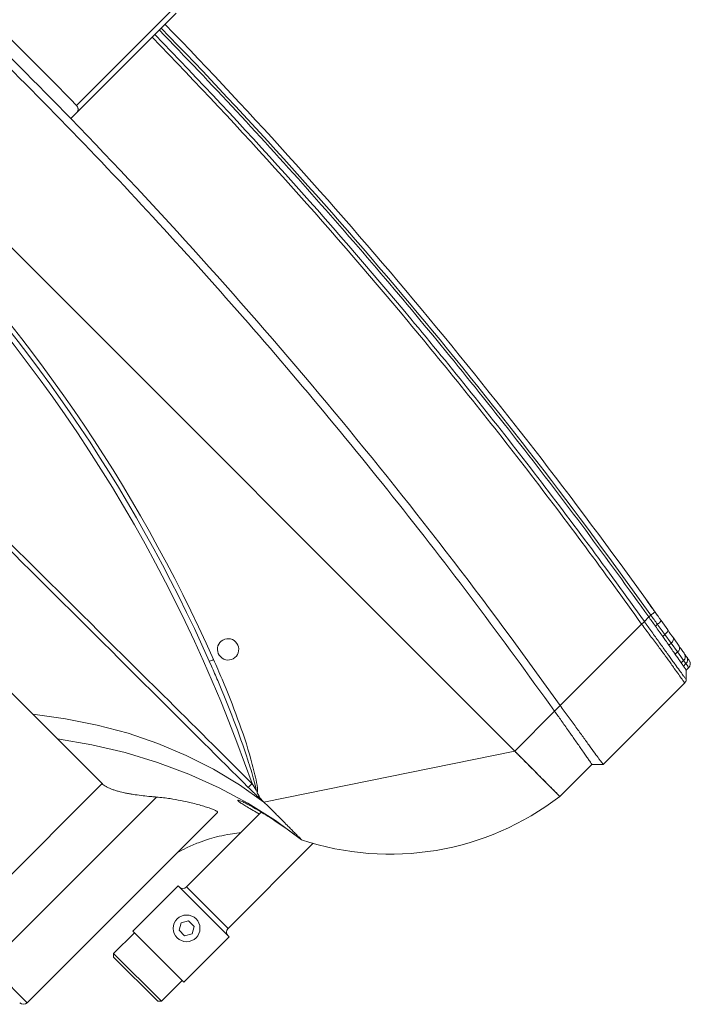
# Model space of a CAD drawing. Header units: millimetres. Extents: x -96593 to 66336, y -23969 to 7139.
# Tile 590 of 656: x 1904 to 1925, y 6258 to 6290. Entities that reach past the tile are written whole.
import ezdxf

# ---------------------------------------------------------------- set-up
doc = ezdxf.new("R2010")
doc.units = ezdxf.units.MM

# ---------------------------------------------------------------- blocks, each defined once
blk = doc.blocks.new('W_Gorny')
at = {"color": 7, "linetype": 'Continuous', "lineweight": 13}
for p, q in [((120.254, 222.224), (120.254, 212.138)), ((122.281, 222.224), (120.254, 222.224)), ((122.281, 213.337), (122.281, 222.224)), ((124.08, 222.224), (124.08, 214.424)), ((116.831, 218.724), (116.731, 218.624)), ((116.831, 218.724), (119.171, 218.724)), ((119.271, 218.624), (119.171, 218.724)), ((116.731, 218.624), (116.731, 217.524)), ((119.271, 218.624), (116.731, 218.624)), ((119.271, 217.524), (119.271, 218.624)), ((116.651, 217.524), (116.651, 215.124)), ((119.351, 217.524), (116.651, 217.524)), ((119.351, 215.124), (119.351, 217.524)), ((117.857, 216.274), (117.713, 216.024)), ((118.146, 216.274), (117.857, 216.274)), ((118.29, 216.024), (118.146, 216.274)), ((117.713, 216.024), (117.857, 215.774)), ((117.857, 215.774), (118.146, 215.774)), ((118.146, 215.774), (118.29, 216.024)), ((119.351, 215.124), (116.651, 215.124)), ((116.901, 214.924), (116.901, 210.404)), ((119.101, 214.924), (116.901, 214.924)), ((119.101, 210.962), (119.101, 214.924)), ((124.08, 214.424), (126.454, 214.424)), ((126.454, 214.424), (127.759, 214.424)), ((143.801, 214.424), (127.759, 214.424)), ((114.001, 202.624), (119.301, 210.624)), ((119.301, 210.624), (119.408, 210.624)), ((124.298, 208.408), (124.488, 208.333)), ((124.223, 207.917), (124.379, 207.917)), ((111.601, 200.924), (111.601, 202.624)), ((111.601, 202.624), (114.001, 202.624)), ((114.001, 202.624), (114.001, 200.505)), ((176.601, 202.624), (114.001, 202.624)), ((111.301, 200.624), (111.601, 200.924)), ((111.301, 196.307), (111.301, 200.624)), ((114.001, 200.505), (114.001, 200.205)), ((114.001, 200.205), (114.001, 195.89)), ((142.551, 197.316), (142.551, 197.616)), ((142.551, 192.024), (142.551, 197.316)), ((142.751, 197.113), (142.751, 192.024)), ((111.601, 195.924), (111.36, 196.166)), ((111.601, 195.791), (111.601, 195.924)), ((111.782, 195.892), (111.782, 195.762)), ((111.932, 195.737), (111.932, 195.865)), ((112.315, 195.797), (112.315, 195.675)), ((114.001, 195.889), (114.001, 195.89)), ((111.782, 195.762), (111.932, 195.737)), ((112.315, 195.675), (112.723, 195.609)), ((112.795, 195.412), (112.42, 195.478)), ((112.723, 195.609), (112.723, 195.725)), ((112.723, 195.609), (113.116, 195.546)), ((113.116, 195.656), (113.116, 195.546)), ((113.584, 195.473), (113.584, 195.576)), ((114.001, 195.746), (114.001, 195.505)), ((114.001, 195.505), (114.001, 195.408)), ((113.585, 195.276), (113.156, 195.349))]:
    blk.add_line(p, q, dxfattribs=at)
at = {"color": 7, "linetype": 'Continuous', "lineweight": 13, "flags": 128}
for points in [[(126.454, 214.424), (125.388, 213.67), (124.294, 212.992), (123.174, 212.393), (122.031, 211.874), (120.869, 211.436), (119.691, 211.081), (118.501, 210.81), (117.301, 210.624)], [(127.759, 214.424), (126.774, 213.674), (125.763, 212.999), (124.728, 212.401), (123.672, 211.882), (122.599, 211.444), (121.51, 211.088), (120.41, 210.814), (119.301, 210.624)], [(120.105, 210.649), (120.105, 210.64), (120.105, 210.626), (120.105, 210.606), (120.105, 210.582), (120.106, 210.553), (120.106, 210.521), (120.106, 210.486), (120.106, 210.451)], [(112.795, 195.412), (112.76, 195.432), (112.734, 195.476), (112.721, 195.538), (112.723, 195.609)], [(113.156, 195.349), (113.132, 195.368), (113.116, 195.411), (113.111, 195.474), (113.116, 195.546)], [(113.968, 195.211), (113.969, 195.215), (113.971, 195.226), (113.974, 195.244), (113.978, 195.269), (113.983, 195.299), (113.989, 195.333), (113.995, 195.37), (114.001, 195.408)]]:
    blk.add_lwpolyline(points, dxfattribs=at)
at = {"color": 7, "linetype": 'Continuous', "lineweight": 13}
blk.add_circle((118.001, 216.024), 0.5, dxfattribs=at)
for centre, radius, start, end in [((120.454, 222.224), 0.2, 90, 180), ((116.701, 214.924), 0.2, 0, 90), ((119.301, 214.924), 0.2, 90, 180), ((121.951, 201.281), 10.437, 116.458, 172.6023), ((145.301, 262.47), 57.8, 244.15669, 295.84331), ((125.081, 207.964), 0.699, 148.0914, 162.1043), ((145.301, 262.47), 58, 248.97043, 291.02957), ((145.301, 262.502), 58.2, 248.97043, 291.02957), ((124.301, 207.524), 0.4, 101.2547, 78.7453), ((145.301, 386.596), 189.5, 269.22898, 270.77102), ((111.801, 195.791), 0.2, 180, 259.7795), ((111.971, 195.75), 0.19, 176.5671, 257.9252), ((112.113, 195.717), 0.182, 173.744, 256.0308), ((112.48, 195.637), 0.17, 166.9812, 249.4945), ((113.878, 195.376), 0.31, 161.7878, 198.9242), ((145.301, 381.596), 188.8, 260.45722, 269.16542), ((145.301, 381.596), 189, 260.45722, 269.1663)]:
    blk.add_arc(centre, radius, start, end, dxfattribs=at)
for points, knots in [([(120.254, 214.27), (120.218, 214.144), (120.136, 213.86), (119.97, 213.453), (119.78, 213.063), (119.577, 212.706), (119.365, 212.389), (119.202, 212.167), (119.115, 212.064), (119.101, 212.048)], [0, 0, 0, 0, 0.156474, 0.351114, 0.522284, 0.671778, 0.839931, 0.975214, 1, 1, 1, 1]), ([(124.08, 214.424), (124.027, 214.424), (123.967, 214.416), (123.884, 214.394), (123.867, 214.389), (123.832, 214.378), (123.814, 214.372), (123.759, 214.353), (123.722, 214.338), (123.647, 214.305), (123.608, 214.286), (123.53, 214.247), (123.49, 214.225), (123.37, 214.157), (123.29, 214.108), (123.17, 214.028), (123.129, 214.001), (123.049, 213.944), (123.009, 213.915), (122.889, 213.828), (122.811, 213.768), (122.656, 213.647), (122.58, 213.586), (122.466, 213.493), (122.429, 213.461), (122.354, 213.399), (122.317, 213.368), (122.281, 213.337)], [0, 0, 0, 0, 0.125, 0.125, 0.15625, 0.15625, 0.1875, 0.1875, 0.25, 0.25, 0.3125, 0.3125, 0.375, 0.375, 0.5, 0.5, 0.5625, 0.5625, 0.625, 0.625, 0.75, 0.75, 0.875, 0.875, 0.9375, 0.9375, 1, 1, 1, 1]), ([(122.281, 213.337), (122.148, 213.229), (121.913, 213.038), (121.546, 212.785), (121.245, 212.593), (120.988, 212.441), (120.777, 212.325), (120.589, 212.228), (120.44, 212.161), (120.335, 212.122), (120.276, 212.113), (120.252, 212.12), (120.256, 212.135), (120.257, 212.138)], [0, 0, 0, 0, 0.1626599, 0.2878428, 0.4128755, 0.500543, 0.5881442, 0.676435, 0.7646341, 0.8406696, 0.9166676, 0.9835114, 1, 1, 1, 1]), ([(119.986, 211.229), (119.957, 211.216), (119.898, 211.19), (119.742, 211.136), (119.537, 211.074), (119.286, 211.006), (118.993, 210.934), (118.67, 210.862), (118.321, 210.791), (117.972, 210.728), (117.627, 210.671), (117.413, 210.64), (117.304, 210.625)], [0, 0, 0, 0, 0.090827, 0.190696, 0.289998, 0.392058, 0.493915, 0.598701, 0.701432, 0.807226, 0.902357, 1, 1, 1, 1]), ([(119.101, 211.062), (119.192, 211.087), (119.383, 211.14), (119.621, 211.203), (119.811, 211.247), (119.922, 211.271), (119.947, 211.272), (119.948, 211.272)], [0, 0, 0, 0, 0.23565, 0.496417, 0.738597, 0.988341, 1, 1, 1, 1]), ([(119.948, 211.272), (119.983, 211.276), (120.046, 211.283), (120.046, 211.264), (120.025, 211.245), (119.988, 211.23), (119.986, 211.229)], [0, 0, 0, 0, 0.367171, 0.6693, 0.980364, 1, 1, 1, 1]), ([(117.387, 210.624), (117.406, 210.624), (117.456, 210.624), (117.521, 210.624), (117.562, 210.624)], [0.1863836, 0.1863836, 0.1863836, 0.1863836, 0.25, 0.3286954, 0.3286954, 0.3286954, 0.3286954]), ([(117.723, 210.624), (117.774, 210.624), (117.883, 210.624), (118.008, 210.624), (118.073, 210.624)], [0.4211761, 0.4211761, 0.4211761, 0.4211761, 0.5, 0.5788239, 0.5788239, 0.5788239, 0.5788239]), ([(118.314, 210.624), (118.386, 210.624), (118.52, 210.624), (118.66, 210.624), (118.724, 210.624)], [0.6713046, 0.6713046, 0.6713046, 0.6713046, 0.75, 0.8136164, 0.8136164, 0.8136164, 0.8136164]), ([(119.408, 210.624), (119.432, 210.627), (119.458, 210.629), (119.512, 210.633), (119.539, 210.635), (119.596, 210.638), (119.625, 210.639), (119.684, 210.641), (119.714, 210.642), (119.803, 210.645), (119.863, 210.646), (119.984, 210.648), (120.044, 210.649), (120.105, 210.649)], [0, 0, 0, 0, 0.125, 0.125, 0.25, 0.25, 0.375, 0.375, 0.5, 0.5, 0.75, 0.75, 1, 1, 1, 1]), ([(119.721, 210.554), (119.633, 210.585), (119.53, 210.621), (119.422, 210.624), (119.408, 210.624)], [0, 0, 0, 0, 0.862276, 1, 1, 1, 1]), ([(124.416, 208.179), (124.168, 208.276), (123.424, 208.568), (122.202, 209.098), (121.004, 209.691), (120.211, 210.17), (119.846, 210.408), (119.741, 210.531), (119.721, 210.554)], [0, 0, 0, 0, 0.1510263, 0.4536833, 0.7561941, 0.9072997, 0.98295, 1, 1, 1, 1]), ([(119.821, 210.511), (119.82, 210.511), (119.818, 210.512), (119.802, 210.519), (119.769, 210.533), (119.738, 210.546), (119.721, 210.554)], [0, 0, 0, 0, 0.009446, 0.064272, 0.483962, 1, 1, 1, 1]), ([(120.105, 210.649), (121.673, 210.651), (127.795, 210.66), (135.694, 210.686), (142.024, 210.682), (143.801, 210.681)], [0, 0, 0, 0, 0.198524, 0.775011, 1, 1, 1, 1]), ([(119.821, 210.511), (119.928, 210.443), (120.26, 210.235), (121.08, 209.812), (122.276, 209.239), (123.436, 208.746), (124.114, 208.48), (124.298, 208.408)], [0, 0, 0, 0, 0.0769784, 0.2371484, 0.5588576, 0.8806243, 1, 1, 1, 1]), ([(143.801, 210.541), (142.025, 210.535), (135.694, 210.516), (127.796, 210.464), (121.674, 210.453), (120.106, 210.451)], [0, 0, 0, 0, 0.224954, 0.801465, 1, 1, 1, 1]), ([(114.001, 202.624), (113.986, 202.624), (113.954, 202.624), (113.907, 202.624), (113.86, 202.624), (113.813, 202.624), (113.766, 202.624), (113.719, 202.624), (113.673, 202.624), (113.626, 202.624), (113.58, 202.624), (113.471, 202.624), (113.303, 202.624), (113.081, 202.624), (112.868, 202.624), (112.599, 202.624), (112.293, 202.624), (112.043, 202.624), (111.881, 202.624), (111.78, 202.624), (111.701, 202.624), (111.655, 202.624), (111.63, 202.624), (111.617, 202.624), (111.608, 202.624), (111.602, 202.624), (111.602, 202.624), (111.601, 202.624)], [0, 0, 0, 0, 0.012521, 0.025026, 0.03752, 0.050008, 0.062494, 0.074984, 0.087481, 0.099992, 0.112521, 0.125072, 0.187649, 0.250099, 0.312511, 0.375131, 0.500003, 0.624875, 0.68748, 0.749907, 0.812342, 0.874933, 0.900008, 0.925013, 0.949988, 0.97497, 1, 1, 1, 1]), ([(111.301, 200.624), (111.326, 200.624), (111.46, 200.607), (111.812, 200.553), (112.149, 200.499), (112.556, 200.434), (113.006, 200.362), (113.497, 200.284), (113.831, 200.232), (114.001, 200.205)], [0, 0, 0, 0, 0.25, 0.375, 0.5, 0.625, 0.75, 0.875, 1, 1, 1, 1]), ([(111.601, 200.924), (111.601, 200.924), (111.605, 200.924), (111.621, 200.921), (111.632, 200.919), (111.678, 200.911), (111.722, 200.903), (111.782, 200.892)], [0, 0, 0, 0, 0.25, 0.25, 0.5, 0.5, 1, 1, 1, 1]), ([(111.932, 200.865), (111.958, 200.86), (111.986, 200.855), (112.045, 200.845), (112.076, 200.839), (112.172, 200.822), (112.241, 200.81), (112.315, 200.797)], [0, 0, 0, 0, 0.25, 0.25, 0.5, 0.5, 1, 1, 1, 1]), ([(112.315, 200.797), (112.377, 200.785), (112.442, 200.774), (112.578, 200.75), (112.649, 200.737), (112.723, 200.725)], [0, 0, 0, 0, 0.5, 0.5, 1, 1, 1, 1]), ([(114.001, 200.505), (113.931, 200.517), (113.861, 200.529), (113.722, 200.553), (113.653, 200.564), (113.584, 200.576)], [0, 0, 0, 0, 0.5, 0.5, 1, 1, 1, 1]), ([(114.001, 200.505), (115.66, 200.24), (118.977, 199.709), (123.974, 199.082), (128.981, 198.579), (133.997, 198.212), (139.019, 197.978), (144.045, 197.878), (148.931, 197.91), (153.676, 198.063), (158.278, 198.323), (162.874, 198.695), (167.462, 199.182), (172.041, 199.773), (175.081, 200.261), (176.601, 200.505)], [0, 0, 0, 0, 0.080142, 0.160209, 0.240216, 0.320178, 0.400109, 0.480022, 0.559931, 0.633191, 0.70647, 0.77978, 0.853131, 0.926534, 1, 1, 1, 1]), ([(142.551, 197.316), (142.551, 197.293), (142.555, 197.271), (142.57, 197.227), (142.582, 197.206), (142.607, 197.176), (142.616, 197.167), (142.637, 197.15), (142.649, 197.142), (142.675, 197.129), (142.689, 197.123), (142.719, 197.115), (142.735, 197.113), (142.751, 197.113)], [0, 0, 0, 0, 0.25, 0.25, 0.5, 0.5, 0.625, 0.625, 0.75, 0.75, 0.875, 0.875, 1, 1, 1, 1]), ([(111.301, 196.307), (111.301, 196.307), (111.301, 196.307), (111.355, 196.297), (111.471, 196.276), (111.672, 196.242), (111.917, 196.201), (112.206, 196.154), (112.534, 196.103), (112.971, 196.037), (113.464, 195.965), (113.822, 195.914), (114.001, 195.889)], [0, 0, 0, 0, 0.000001, 0.096623, 0.193262, 0.312002, 0.430754, 0.502751, 0.620722, 0.738672, 0.869357, 1, 1, 1, 1]), ([(111.36, 196.166), (111.355, 196.171), (111.335, 196.193), (111.308, 196.24), (111.304, 196.285), (111.301, 196.307)], [0, 0, 0, 0, 0.141092, 0.570547, 1, 1, 1, 1]), ([(114.001, 195.747), (113.962, 195.753), (113.764, 195.785), (113.41, 195.843), (112.959, 195.918), (112.543, 195.987), (112.221, 196.039), (111.939, 196.085), (111.702, 196.121), (111.512, 196.149), (111.404, 196.164), (111.36, 196.166), (111.36, 196.166), (111.36, 196.166)], [0, 0, 0, 0, 0.028999, 0.147117, 0.265258, 0.383331, 0.501422, 0.573421, 0.691821, 0.810211, 0.90511, 0.999999, 1, 1, 1, 1]), ([(111.601, 195.924), (111.611, 195.923), (111.629, 195.919), (111.735, 195.9), (111.782, 195.892)], [0, 0, 0, 0, 0.560607, 1, 1, 1, 1]), ([(111.601, 195.791), (111.601, 195.791), (111.601, 195.791), (111.62, 195.788), (111.689, 195.777), (111.757, 195.766), (111.782, 195.762)], [0, 0, 0, 0, 0.000006, 0.384237, 0.777683, 1, 1, 1, 1]), ([(111.932, 195.865), (111.957, 195.86), (112.068, 195.84), (112.2, 195.817), (112.313, 195.797), (112.315, 195.797)], [0.3353324, 0.3353324, 0.3353324, 0.3353324, 0.375, 0.5, 0.5014146, 0.5014146, 0.5014146, 0.5014146]), ([(114.001, 195.747), (113.999, 195.763), (113.995, 195.796), (113.998, 195.847), (114, 195.878), (114.001, 195.889)], [0, 0, 0, 0, 0.398357, 0.795065, 1, 1, 1, 1]), ([(114.001, 195.89), (115.181, 195.692), (116.361, 195.505), (118.726, 195.154), (119.91, 194.989), (123.466, 194.53), (125.844, 194.268), (132.989, 193.62), (137.769, 193.368), (142.551, 193.299)], [0, 0, 0, 0, 0.125, 0.125, 0.25, 0.25, 0.5, 0.5, 1, 1, 1, 1]), ([(111.931, 195.565), (111.904, 195.57), (111.88, 195.574), (111.838, 195.582), (111.821, 195.585), (111.78, 195.592), (111.766, 195.595), (111.766, 195.595)], [0, 0, 0, 0, 0.25, 0.25, 0.5, 0.5, 1, 1, 1, 1]), ([(112.42, 195.478), (112.355, 195.489), (112.223, 195.513), (112.121, 195.531), (112.069, 195.54)], [0, 0, 0, 0, 0.495637, 1, 1, 1, 1]), ([(112.723, 195.725), (112.794, 195.712), (112.921, 195.69), (113.056, 195.667), (113.116, 195.656)], [0, 0, 0, 0, 0.559636, 1, 1, 1, 1]), ([(113.584, 195.576), (113.661, 195.563), (113.8, 195.539), (113.94, 195.516), (114.001, 195.505)], [0, 0, 0, 0, 0.558376, 1, 1, 1, 1]), ([(113.584, 195.473), (113.723, 195.449), (113.861, 195.426), (114.001, 195.408), (114.001, 195.408)], [0, 0, 0, 0, 0.999986, 1, 1, 1, 1]), ([(142.551, 193.157), (137.769, 193.227), (132.989, 193.478), (125.844, 194.126), (123.467, 194.387), (118.725, 194.999), (116.36, 195.35), (114.001, 195.746)], [0, 0, 0, 0, 0.5, 0.5, 0.75, 0.75, 1, 1, 1, 1]), ([(114.001, 195.505), (115.326, 195.291), (117.973, 194.864), (121.959, 194.329), (125.952, 193.874), (130.016, 193.5), (134.148, 193.211), (138.348, 193.004), (141.15, 192.945), (142.551, 192.916)], [0, 0, 0, 0, 0.140247, 0.280386, 0.420433, 0.560405, 0.706978, 0.853504, 1, 1, 1, 1]), ([(113.948, 195.214), (113.924, 195.218), (113.839, 195.233), (113.775, 195.244), (113.764, 195.245), (113.76, 195.246)], [0, 0, 0, 0, 0.190215, 0.679387, 1, 1, 1, 1]), ([(114.555, 195.113), (114.466, 195.128), (114.289, 195.157), (114.082, 195.192), (113.998, 195.206), (113.971, 195.211)], [0, 0, 0, 0, 0.403166, 0.80605, 1, 1, 1, 1])]:
    blk.add_open_spline(points, degree=3, knots=knots, dxfattribs=at)
for points in [[(117.301, 210.624), (117.301, 210.624), (117.33, 210.624), (117.387, 210.624)], [(117.562, 210.624), (117.61, 210.624), (117.664, 210.624), (117.723, 210.624)], [(118.073, 210.624), (118.149, 210.624), (118.23, 210.624), (118.314, 210.624)], [(118.724, 210.624), (118.911, 210.624), (119.106, 210.624), (119.301, 210.624)], [(120.106, 210.451), (120.011, 210.471), (119.915, 210.491), (119.821, 210.511)], [(111.782, 200.892), (111.825, 200.884), (111.875, 200.875), (111.932, 200.865)], [(112.723, 200.725), (112.848, 200.703), (112.979, 200.68), (113.116, 200.656)], [(113.116, 200.656), (113.269, 200.63), (113.425, 200.603), (113.584, 200.576)], [(114.001, 200.205), (123.455, 198.618), (132.999, 197.755), (142.551, 197.616)], [(142.551, 197.616), (144.385, 197.589), (146.218, 197.589), (148.051, 197.616)], [(111.301, 196.307), (111.301, 196.307), (111.301, 196.307), (111.301, 196.307)], [(111.36, 196.166), (111.36, 196.166), (111.36, 196.166), (111.36, 196.166)], [(111.782, 195.892), (111.825, 195.884), (111.875, 195.875), (111.932, 195.865)], [(112.723, 195.725), (112.575, 195.751), (112.439, 195.775), (112.315, 195.797)], [(112.069, 195.54), (112.017, 195.55), (111.971, 195.558), (111.931, 195.565)], [(111.932, 195.737), (112.038, 195.72), (112.166, 195.699), (112.315, 195.675)], [(113.156, 195.349), (113.03, 195.371), (112.91, 195.392), (112.795, 195.412)], [(113.584, 195.576), (113.425, 195.603), (113.269, 195.63), (113.116, 195.656)], [(113.116, 195.546), (113.268, 195.522), (113.424, 195.498), (113.584, 195.473)], [(114.001, 195.746), (114.001, 195.746), (114.001, 195.747), (114.001, 195.747)], [(113.968, 195.211), (113.84, 195.233), (113.712, 195.254), (113.585, 195.276)]]:
    blk.add_open_spline(points, degree=3, dxfattribs=at)

msp = doc.modelspace()

# ---------------------------------------------------------------- block references
at = {"color": 0, "xscale": 0.8500000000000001, "yscale": 0.8500000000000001, "zscale": 0.8500000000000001, "rotation": 135.000000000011}
msp.add_blockref('W_Gorny', (2109.706, 6319.58), dxfattribs=at)

doc.saveas('drawing.dxf')
